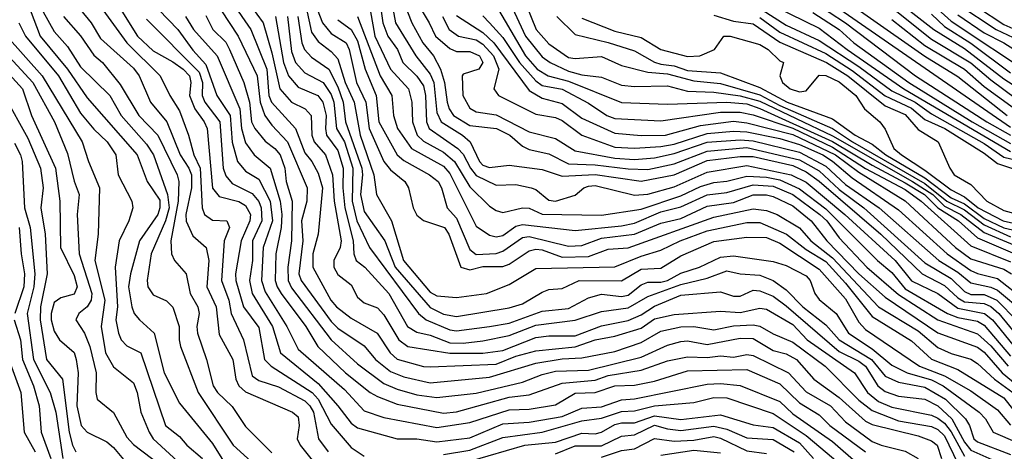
# Model space of a CAD drawing. Header units: metres. Extents: x -51132 to -49532, y -231222 to -229437.
# Tile 591 of 656: x -50174 to -50100, y -229919 to -229886. Entities that reach past the tile are written whole.
import ezdxf

# ---------------------------------------------------------------- set-up
doc = ezdxf.new("R2010")
doc.units = ezdxf.units.M
for name, color, linetype in [('CONTOUR_HALF', 8, 'Continuous'), ('CONTOUR_INDEX', 1, 'Continuous'), ('CONTOUR_INTER', 3, 'Continuous')]:
    doc.layers.add(name, color=color, linetype=linetype)

msp = doc.modelspace()

# ---------------------------------------------------------------- linework, layer by layer
at = {"layer": 'CONTOUR_HALF'}
for points, elevation in [([(-50114.58, -229882.452), (-50105.58, -229888.78), (-50103.08, -229890.307), (-50099.343, -229893.259)], 36.5), ([(-50105.58, -229882.4), (-50099.58, -229886.373), (-50097.08, -229887.487)], 32.5), ([(-50174.392, -229883.759), (-50173.398, -229885.259), (-50172.64, -229887.259), (-50170.568, -229889.759), (-50169.08, -229891.924), (-50165.283, -229896.259), (-50164.533, -229898.259), (-50163.58, -229899.695), (-50163.564, -229900.259), (-50163.734, -229900.759), (-50165.108, -229902.759), (-50165.801, -229905.259), (-50165.943, -229906.259), (-50165.705, -229907.759), (-50165.526, -229908.259), (-50165.123, -229908.759), (-50163.99, -229909.759), (-50163.24, -229912.759), (-50162.08, -229915.065), (-50159.58, -229918.111), (-50158.234, -229920.259)], 56.5), ([(-50152.759, -229883.759), (-50152.08, -229886.962), (-50151.58, -229887.655), (-50150.58, -229888.41), (-50150.08, -229888.966), (-50149.515, -229890.759), (-50148.832, -229892.259), (-50148.388, -229894.759), (-50147.338, -229897.759), (-50147.143, -229899.259), (-50146.019, -229901.259), (-50145.1, -229904.259), (-50143.08, -229906.658), (-50142.58, -229906.925), (-50141.08, -229907.057), (-50138.814, -229906.759), (-50137.08, -229906.079), (-50135.08, -229904.855), (-50129.08, -229904.744), (-50127.08, -229903.919), (-50125.58, -229903.464), (-50124.133, -229902.759), (-50122.08, -229902.007), (-50119.08, -229901.37), (-50118.08, -229901.381), (-50116.062, -229902.259), (-50114.58, -229903.43), (-50113.08, -229904.343), (-50111.58, -229905.975), (-50109.58, -229908.506), (-50106.58, -229910.332), (-50105.08, -229911.729), (-50103.08, -229912.526), (-50099.58, -229914.667), (-50098.58, -229915.957)], 48.5), ([(-50146.171, -229883.759), (-50145.698, -229886.259), (-50144.168, -229888.759), (-50143.08, -229890.139), (-50142.813, -229890.759), (-50142.58, -229893.044), (-50142.254, -229893.759), (-50140.623, -229894.759), (-50140.047, -229895.259), (-50139.349, -229896.759), (-50139.08, -229897.037), (-50138.58, -229897.2), (-50137.08, -229897.033), (-50134.58, -229897.347), (-50133.08, -229897.871), (-50130.58, -229897.729), (-50127.08, -229898.256), (-50124.58, -229897.776), (-50122.08, -229896.669), (-50119.58, -229896.374), (-50118.58, -229896.376), (-50115.58, -229897.066), (-50114.58, -229897.53), (-50113.58, -229898.247), (-50108.924, -229902.259), (-50105.771, -229905.259), (-50104.08, -229906.14), (-50103.08, -229907.092), (-50102.58, -229907.392), (-50101.08, -229907.501), (-50100.58, -229907.728), (-50099.966, -229908.259), (-50098.58, -229909.952)], 45.5), ([(-50157.184, -229884.259), (-50155.744, -229886.259), (-50155.08, -229888.508), (-50154.463, -229891.259), (-50153.58, -229892.265), (-50152.547, -229892.759), (-50152.1, -229893.259), (-50152.049, -229894.759), (-50151.862, -229895.259), (-50151.023, -229896.259), (-50150.478, -229897.759), (-50150.357, -229899.759), (-50149.832, -229902.759), (-50149.914, -229903.259), (-50150.389, -229904.259), (-50150.377, -229904.759), (-50150.08, -229905.32), (-50149.08, -229906.089), (-50148.58, -229907.036), (-50148.08, -229907.47), (-50147.08, -229907.829), (-50146.58, -229908.363), (-50145.446, -229910.259), (-50144.77, -229910.759), (-50141.58, -229911.27), (-50139.08, -229911.271), (-50137.58, -229911.072), (-50135.08, -229910.098), (-50134.08, -229909.958), (-50132.08, -229909.962), (-50130.08, -229909.194), (-50128.08, -229908.804), (-50127.08, -229908.384), (-50126.08, -229907.708), (-50124.08, -229906.876), (-50121.08, -229906.637), (-50120.08, -229906.951), (-50119.58, -229906.949), (-50118.58, -229906.499), (-50118.08, -229906.557), (-50117.08, -229906.968), (-50116.08, -229907.685), (-50112.08, -229911.158), (-50110.58, -229911.887), (-50110.08, -229912.252), (-50109.134, -229913.759), (-50108.58, -229914.181), (-50107.58, -229914.522), (-50105.58, -229914.756), (-50104.58, -229915.273), (-50103.523, -229916.259), (-50102.58, -229918.015), (-50102.08, -229918.631), (-50099.58, -229919.732)], 50.5), ([(-50144.348, -229884.259), (-50143.147, -229886.259), (-50142.685, -229887.259), (-50141.58, -229888.186), (-50141.08, -229888.413), (-50140.08, -229888.423), (-50139.342, -229888.759), (-50139.078, -229889.259), (-50139.396, -229889.759), (-50140.58, -229890.137), (-50140.646, -229890.259), (-50140.609, -229891.759), (-50140.08, -229892.709), (-50139.58, -229892.98), (-50138.08, -229893.208), (-50135.58, -229894.499), (-50133.58, -229895.014), (-50132.08, -229895.943), (-50129.08, -229896.493), (-50127.58, -229896.593), (-50126.08, -229896.481), (-50124.58, -229896.157), (-50122.08, -229895.289), (-50119.58, -229895.108), (-50118.58, -229895.186), (-50115.08, -229896.035), (-50113.08, -229897.095), (-50111.58, -229898.484), (-50109.05, -229900.259), (-50104.515, -229904.259), (-50103.08, -229905.131), (-50102.08, -229905.949), (-50100.58, -229906.263), (-50100.08, -229906.507), (-50098.08, -229908.158)], 44.5), ([(-50135.841, -229884.759), (-50135.052, -229886.759), (-50134.08, -229887.825), (-50132.58, -229888.861), (-50132.08, -229888.957), (-50130.08, -229888.805), (-50128.58, -229889.485), (-50126.58, -229889.994), (-50125.08, -229890.111), (-50123.08, -229890.65), (-50121.08, -229890.853), (-50118.08, -229891.703), (-50116.58, -229892.521), (-50112.58, -229894.255), (-50111.07, -229895.259), (-50105.58, -229898.421), (-50103.904, -229899.759), (-50102.58, -229900.42), (-50101.08, -229901.563), (-50099.08, -229902.454)], 41.5), ([(-50118.08, -229884.419), (-50113.58, -229886.638), (-50111.473, -229888.259), (-50107.163, -229891.259), (-50099.08, -229895.989)], 38.5), ([(-50114.08, -229884.618), (-50111.601, -229886.259), (-50106.274, -229890.259), (-50100.87, -229893.759), (-50099.08, -229894.765)], 37.5), ([(-50167.894, -229885.259), (-50166.064, -229887.759), (-50163.557, -229890.259), (-50162.819, -229891.759), (-50162.08, -229892.914), (-50161.392, -229894.759), (-50160.991, -229896.259), (-50160.517, -229897.259), (-50160.371, -229900.259), (-50160.175, -229900.759), (-50159.58, -229901.196), (-50158.504, -229901.259), (-50158.303, -229901.759), (-50158.697, -229902.759), (-50158.893, -229905.759), (-50158.354, -229907.259), (-50158.159, -229908.259), (-50157.228, -229910.259), (-50156.58, -229912.995), (-50156.08, -229913.36), (-50154.58, -229913.827), (-50152.58, -229914.893), (-50152.19, -229915.259), (-50151.914, -229915.759), (-50151.533, -229917.759), (-50150.802, -229918.759)], 54.5), ([(-50158.948, -229885.259), (-50157.644, -229887.259), (-50156.19, -229890.259), (-50155.965, -229892.259), (-50155.615, -229893.259), (-50155.08, -229894.001), (-50153.888, -229895.259), (-50152.398, -229898.759), (-50152.429, -229899.759), (-50152.822, -229901.259), (-50152.743, -229902.759), (-50153.031, -229905.259), (-50152.869, -229905.759), (-50150.58, -229908.87), (-50150.08, -229909.379), (-50148.08, -229910.712), (-50147.222, -229911.759), (-50146.08, -229912.675), (-50145.08, -229913.065), (-50143.08, -229913.52), (-50138.58, -229913.104), (-50135.08, -229912.023), (-50133.08, -229911.712), (-50131.58, -229911.627), (-50129.08, -229911.157), (-50127.08, -229910.473), (-50125.58, -229909.62), (-50124.08, -229909.287), (-50123.08, -229909.259), (-50121.58, -229909.509), (-50120.08, -229909.205), (-50118.58, -229909.127), (-50118.08, -229909.221), (-50117.08, -229909.82), (-50115.58, -229910.441), (-50113.122, -229912.259), (-50110.58, -229914.836), (-50109.58, -229915.629), (-50107.58, -229916.416), (-50105.08, -229916.826), (-50104.58, -229917.048), (-50104.08, -229917.53), (-50103.08, -229919.647)], 51.5), ([(-50147.624, -229885.259), (-50147.28, -229887.259), (-50146.092, -229889.759), (-50144.726, -229891.259), (-50144.472, -229892.259), (-50144.427, -229893.759), (-50144.058, -229894.759), (-50143.58, -229895.215), (-50142.08, -229896.035), (-50141.229, -229896.759), (-50140.08, -229898.673), (-50138.58, -229900.133), (-50138.08, -229900.476), (-50137.58, -229900.615), (-50136.08, -229900.268), (-50135.58, -229900.297), (-50134.58, -229900.742), (-50130.08, -229900.832), (-50127.08, -229900.356), (-50124.08, -229899.354), (-50122.58, -229898.638), (-50121.58, -229898.352), (-50120.58, -229898.252), (-50119.08, -229897.857), (-50117.58, -229897.952), (-50116.58, -229898.151), (-50115.08, -229898.826), (-50113.08, -229900.338), (-50109.166, -229904.259), (-50108.08, -229905.163), (-50107.08, -229906.391), (-50103.859, -229908.259), (-50103.08, -229908.567), (-50101.58, -229908.856), (-50101.08, -229909.164), (-50099.08, -229911.512)], 46.5), ([(-50138.08, -229884.965), (-50135.852, -229888.759), (-50134.979, -229889.759), (-50134.13, -229890.259), (-50132.58, -229890.667), (-50128.58, -229892.284), (-50125.08, -229892.4), (-50120.58, -229892.25), (-50119.08, -229892.396), (-50118.08, -229892.726), (-50112.58, -229895.247), (-50109.58, -229897.039), (-50107.08, -229898.359), (-50105.592, -229899.259), (-50104.58, -229900.259), (-50103.034, -229901.259), (-50101.58, -229902.526), (-50098.76, -229903.759)], 42.5), ([(-50108.08, -229885.097), (-50105.08, -229887.474), (-50102.08, -229889.273), (-50100.58, -229890.564), (-50097.615, -229892.759)], 35.5), ([(-50105.08, -229885.598), (-50104.08, -229886.531), (-50102.08, -229887.798), (-50099.08, -229890.042)], 34.5), ([(-50170.876, -229885.759), (-50169.58, -229887.24), (-50168.58, -229888.687), (-50167.927, -229889.259), (-50166.58, -229890.919), (-50165.154, -229893.259), (-50163.734, -229894.759), (-50162.247, -229897.759), (-50162.14, -229898.259), (-50162.195, -229899.759), (-50162.744, -229902.759), (-50162.701, -229903.759), (-50162.472, -229904.259), (-50161.578, -229905.259), (-50161.268, -229906.759), (-50160.689, -229907.759), (-50160.594, -229908.259), (-50160.76, -229909.259), (-50160.716, -229909.759), (-50160.025, -229911.759), (-50159.54, -229913.759), (-50159.206, -229914.259), (-50158.08, -229915.309), (-50157.08, -229916.832), (-50155.08, -229918.831)], 55.5), ([(-50164.58, -229885.966), (-50160.58, -229889.996), (-50160.345, -229890.759), (-50160.364, -229891.759), (-50160.173, -229892.259), (-50159.027, -229893.759), (-50158.773, -229897.259), (-50158.58, -229897.851), (-50158.08, -229898.414), (-50156.58, -229899.178), (-50156.08, -229899.782), (-50155.887, -229900.259), (-50155.848, -229901.259), (-50156.542, -229902.759), (-50156.557, -229904.259), (-50156.784, -229905.759), (-50156.57, -229906.759), (-50155.029, -229909.259), (-50154.421, -229911.259), (-50151.58, -229913.573), (-50150.067, -229915.259), (-50149.08, -229916.577), (-50148.58, -229916.945), (-50145.58, -229917.777), (-50144.08, -229917.775), (-50142.58, -229918.004), (-50140.08, -229917.702), (-50137.58, -229916.622), (-50135.58, -229916.496), (-50133.08, -229916.078), (-50131.58, -229915.437), (-50130.08, -229915.336), (-50128.58, -229914.804), (-50127.58, -229914.743), (-50122.08, -229913.625), (-50121.08, -229913.576), (-50119.58, -229913.738), (-50116.58, -229914.932), (-50115.58, -229915.862), (-50112.58, -229917.979), (-50110.58, -229919.714)], 53.5), ([(-50161.638, -229885.759), (-50161.021, -229886.759), (-50159.219, -229888.759), (-50157.508, -229892.759), (-50157.369, -229894.259), (-50157.08, -229895.343), (-50156.411, -229896.259), (-50155.218, -229897.259), (-50154.459, -229899.759), (-50154.329, -229900.759), (-50154.366, -229901.759), (-50154.772, -229903.759), (-50154.824, -229905.759), (-50154.688, -229906.259), (-50154.372, -229906.759), (-50152.516, -229909.259), (-50151.588, -229910.759), (-50149.485, -229912.759), (-50147.635, -229914.259), (-50147.08, -229914.572), (-50145.58, -229915.134), (-50142.08, -229915.82), (-50141.08, -229915.716), (-50137.08, -229914.618), (-50135.58, -229914.437), (-50133.08, -229913.537), (-50130.58, -229913.333), (-50129.58, -229912.963), (-50127.08, -229912.561), (-50125.08, -229911.853), (-50123.58, -229911.564), (-50122.08, -229911.599), (-50121.08, -229911.47), (-50120.08, -229911.579), (-50119.08, -229911.383), (-50118.58, -229911.441), (-50115.902, -229912.759), (-50114.58, -229914.197), (-50112.72, -229915.259), (-50111.58, -229916.492), (-50109.58, -229917.964), (-50108.879, -229918.259), (-50107.08, -229918.705), (-50106.08, -229919.269)], 52.5), ([(-50153.895, -229885.759), (-50153.58, -229888.426), (-50153.287, -229889.259), (-50152.58, -229890.037), (-50151.179, -229890.759), (-50150.58, -229891.674), (-50150.383, -229892.259), (-50150.173, -229894.259), (-50149.58, -229895.262), (-50148.941, -229897.259), (-50149.003, -229899.759), (-50148.64, -229901.259), (-50147.685, -229903.259), (-50143.958, -229908.259), (-50143.393, -229908.759), (-50141.58, -229909.497), (-50141.08, -229909.583), (-50138.58, -229909.267), (-50137.08, -229908.998), (-50134.58, -229908.082), (-50132.58, -229907.881), (-50131.08, -229907.095), (-50130.08, -229906.808), (-50128.58, -229906.993), (-50128.08, -229906.878), (-50127.08, -229906.092), (-50126.58, -229905.887), (-50125.58, -229905.901), (-50125.08, -229905.766), (-50124.08, -229905.217), (-50122.651, -229904.759), (-50121.08, -229904.011), (-50120.08, -229903.905), (-50117.08, -229904.342), (-50116.08, -229904.646), (-50114.58, -229905.406), (-50114.262, -229905.759), (-50113.921, -229906.759), (-50113.58, -229907.207), (-50112.289, -229908.259), (-50111.358, -229909.759), (-50109.58, -229910.939), (-50108.08, -229912.188), (-50106.915, -229912.759), (-50105.08, -229913.3), (-50104.199, -229913.759), (-50101.459, -229915.759), (-50100.972, -229916.259), (-50100.398, -229917.259), (-50098.58, -229918.042)], 49.5), ([(-50150.08, -229886.008), (-50149.08, -229886.742), (-50148.58, -229887.6), (-50148.015, -229889.759), (-50147.182, -229891.759), (-50146.974, -229893.759), (-50145.58, -229896.246), (-50145.08, -229896.687), (-50143.136, -229897.759), (-50142.476, -229898.259), (-50142.223, -229898.759), (-50141.802, -229900.259), (-50141.08, -229901.058), (-50140.08, -229903.411), (-50139.58, -229903.796), (-50138.08, -229903.72), (-50137.58, -229903.538), (-50136.08, -229902.517), (-50135.58, -229902.426), (-50132.58, -229903.166), (-50131.58, -229903.124), (-50130.08, -229902.573), (-50127.58, -229902.248), (-50125.58, -229901.424), (-50124.08, -229901.077), (-50122.08, -229900.131), (-50120.08, -229899.864), (-50118.58, -229899.29), (-50117.58, -229899.272), (-50117.08, -229899.399), (-50115.58, -229900.101), (-50114.182, -229901.259), (-50113.004, -229902.759), (-50110.58, -229905.268), (-50108.58, -229907.022), (-50104.58, -229909.728), (-50101.58, -229910.813), (-50101.08, -229911.19), (-50099.719, -229912.759), (-50097.58, -229914.517)], 47.5), ([(-50141.08, -229885.692), (-50139.08, -229886.989), (-50138.246, -229887.759), (-50135.58, -229891.375), (-50134.58, -229891.958), (-50133.08, -229892.348), (-50131.58, -229893.471), (-50129.08, -229894.604), (-50127.08, -229894.785), (-50125.238, -229894.759), (-50122.58, -229894.027), (-50120.08, -229893.699), (-50119.08, -229893.82), (-50115.58, -229894.718), (-50112.34, -229896.259), (-50110.58, -229897.568), (-50107.08, -229899.744), (-50103.258, -229903.259), (-50102.08, -229904.137), (-50099.58, -229904.912), (-50099.009, -229905.259)], 43.5), ([(-50131.58, -229885.886), (-50129.08, -229886.887), (-50127.08, -229887.362), (-50125.579, -229888.259), (-50123.58, -229888.808), (-50122.63, -229888.759), (-50121.518, -229888.259), (-50120.803, -229887.259), (-50120.333, -229887.259), (-50118.08, -229887.895), (-50117.465, -229888.259), (-50116.58, -229889.122), (-50116.294, -229889.259), (-50116.557, -229890.259), (-50116.376, -229890.759), (-50115.796, -229891.259), (-50115.08, -229891.471), (-50114.58, -229891.391), (-50113.58, -229890.221), (-50113.08, -229890.239), (-50112.08, -229890.712), (-50110.798, -229891.759), (-50110.163, -229892.759), (-50108.977, -229893.759), (-50108.58, -229894.315), (-50107.921, -229895.759), (-50107.357, -229896.259), (-50105.58, -229897.407), (-50103.58, -229898.912), (-50102.58, -229899.425), (-50101.532, -229900.259), (-50099.627, -229901.259), (-50098.08, -229901.607)], 40.5), ([(-50118.08, -229885.833), (-50116.58, -229886.952), (-50113.08, -229888.575), (-50111.08, -229889.856), (-50108.58, -229891.786), (-50106.58, -229892.71), (-50105.58, -229893.566), (-50104.053, -229894.259), (-50101.08, -229896.133), (-50100.08, -229896.901), (-50096.58, -229898.072)], 39.5), ([(-50103.08, -229885.652), (-50101.08, -229887.01), (-50099.58, -229887.763), (-50098.08, -229888.723)], 33.5), ([(-50175.177, -229887.259), (-50172.494, -229890.259), (-50169.459, -229895.259), (-50168.99, -229896.759), (-50168.147, -229898.759), (-50168.256, -229902.259), (-50168.504, -229904.259), (-50167.738, -229907.259), (-50168.028, -229909.259), (-50167.688, -229911.259), (-50167.08, -229912.321), (-50165.58, -229913.515), (-50165.292, -229914.259), (-50165.007, -229915.759), (-50164.39, -229917.259), (-50164.08, -229917.759), (-50161.895, -229919.759)], 57.5), ([(-50176.272, -229888.759), (-50173.996, -229891.259), (-50173.29, -229893.259), (-50171.471, -229897.259), (-50171.152, -229899.759), (-50171.098, -229903.259), (-50170.08, -229905.391), (-50169.844, -229906.259), (-50170.08, -229906.798), (-50171.08, -229907.087), (-50171.58, -229907.425), (-50171.823, -229908.259), (-50171.822, -229908.759), (-50171.58, -229909.622), (-50171.181, -229910.259), (-50170.08, -229911.235), (-50169.912, -229911.759), (-50169.77, -229912.759), (-50169.862, -229915.259), (-50169.535, -229916.759), (-50169.08, -229917.271), (-50167.58, -229918.002), (-50167.08, -229918.434), (-50165.58, -229920.243)], 58.5), ([(-50174.58, -229895.361), (-50174.124, -229896.259), (-50173.999, -229896.759), (-50173.827, -229900.259), (-50173.405, -229901.759), (-50173.04, -229905.259), (-50173.127, -229906.259), (-50173.634, -229908.259), (-50173.149, -229911.759), (-50171.889, -229914.259), (-50171.45, -229915.759), (-50170.939, -229919.259)], 59.5), ([(-50175.01, -229911.759), (-50174.122, -229914.259), (-50173.859, -229917.259), (-50173.032, -229918.759)], 60.5), ([(-50140.08, -229919.454), (-50135.891, -229918.259), (-50133.58, -229918.028), (-50131.58, -229917.334), (-50130.58, -229917.377), (-50130.08, -229917.266), (-50129.08, -229916.686), (-50128.58, -229916.548), (-50127.58, -229916.563), (-50126.08, -229916.023), (-50124.08, -229916.29), (-50121.08, -229915.956), (-50118.58, -229916.701), (-50117.08, -229916.904), (-50115.08, -229918.061), (-50114.022, -229919.259)], 54.5), ([(-50130.08, -229919.169), (-50128.58, -229918.657), (-50127.58, -229918.537), (-50126.08, -229917.731), (-50124.58, -229917.933), (-50123.08, -229917.865), (-50121.58, -229917.603), (-50121.08, -229917.711), (-50119.08, -229918.666), (-50117.58, -229918.882)], 55.5)]:
    msp.add_lwpolyline(points, dxfattribs=dict(at, elevation=elevation))
at = {"layer": 'CONTOUR_INDEX'}
for points, elevation in [([(-50145.621, -229883.259), (-50144.465, -229886.259), (-50143.639, -229887.759), (-50142.817, -229888.759), (-50142.293, -229889.759), (-50141.98, -229890.759), (-50141.79, -229892.259), (-50141.642, -229892.759), (-50141.311, -229893.259), (-50140.08, -229894.017), (-50138.055, -229894.259), (-50137.051, -229894.759), (-50136.08, -229895.588), (-50135.58, -229895.848), (-50134.08, -229896.181), (-50132.58, -229896.94), (-50130.58, -229896.998), (-50128.08, -229897.307), (-50126.58, -229897.36), (-50124.58, -229896.929), (-50122.08, -229895.96), (-50119.08, -229895.691), (-50115.08, -229896.616), (-50113.58, -229897.473), (-50112.08, -229898.882), (-50110.191, -229900.259), (-50105.58, -229904.43), (-50103.58, -229905.614), (-50102.58, -229906.6), (-50102.08, -229906.819), (-50101.08, -229906.819), (-50100.12, -229907.259), (-50098.58, -229908.819)], 45), ([(-50108.068, -229884.259), (-50104.887, -229886.759), (-50102.58, -229888.179), (-50099.58, -229890.479), (-50096.831, -229892.259)], 35), ([(-50169.586, -229885.259), (-50168.78, -229886.259), (-50168.08, -229887.444), (-50165.58, -229889.689), (-50165.13, -229890.259), (-50164.283, -229892.259), (-50163.033, -229893.759), (-50162.02, -229896.259), (-50161.372, -229897.259), (-50161.177, -229897.759), (-50161.184, -229898.759), (-50161.598, -229900.759), (-50161.58, -229901.27), (-50161.08, -229902.398), (-50160.05, -229903.259), (-50159.87, -229904.259), (-50160.009, -229906.259), (-50159.302, -229907.759), (-50159.08, -229909.858), (-50158.028, -229911.759), (-50157.821, -229913.259), (-50157.592, -229913.759), (-50157.08, -229914.198), (-50153.516, -229915.759), (-50153.08, -229916.102), (-50153.004, -229916.759), (-50153.157, -229917.759), (-50152.927, -229918.259), (-50151.08, -229920.554)], 55), ([(-50154.812, -229885.759), (-50154.207, -229889.259), (-50153.825, -229890.259), (-50153.08, -229891.116), (-50151.597, -229891.759), (-50151.226, -229892.259), (-50150.961, -229893.259), (-50151.019, -229894.259), (-50150.926, -229894.759), (-50150.08, -229895.915), (-50149.665, -229897.259), (-50149.692, -229898.759), (-50149.536, -229900.259), (-50148.914, -229902.759), (-50148.867, -229903.759), (-50148.684, -229904.259), (-50148.02, -229904.759), (-50146.214, -229906.759), (-50144.792, -229909.259), (-50144.08, -229909.675), (-50143.08, -229909.904), (-50141.58, -229910.481), (-50140.58, -229910.516), (-50139.08, -229910.341), (-50137.08, -229909.937), (-50135.08, -229909.165), (-50132.08, -229908.771), (-50130.08, -229908.126), (-50128.08, -229907.831), (-50126.58, -229906.971), (-50124.08, -229906.073), (-50122.08, -229905.591), (-50120.58, -229905.042), (-50119.58, -229905.261), (-50118.08, -229905.355), (-50117.08, -229905.776), (-50116.08, -229906.47), (-50114.829, -229907.759), (-50113.08, -229909.125), (-50112.08, -229910.272), (-50109.626, -229911.759), (-50108.58, -229913.023), (-50107.58, -229913.479), (-50105.58, -229913.863), (-50104.02, -229914.759), (-50102.491, -229916.259), (-50102.179, -229916.759), (-50101.855, -229917.759), (-50101.58, -229918.006), (-50099.08, -229918.943)], 50), ([(-50121.58, -229885.677), (-50120.08, -229886.114), (-50118.58, -229886.333), (-50116.58, -229887.712), (-50113.027, -229889.259), (-50111.402, -229890.259), (-50108.58, -229892.544), (-50107.08, -229893.183), (-50106.08, -229894.331), (-50104.569, -229895.259), (-50103.694, -229897.259), (-50103.359, -229897.759), (-50102.08, -229898.495), (-50100.881, -229899.759), (-50099.58, -229900.476), (-50098.58, -229900.741)], 40), ([(-50174.233, -229901.759), (-50174.08, -229903.759), (-50173.824, -229905.259), (-50173.887, -229906.259), (-50174.562, -229908.259)], 60), ([(-50174.619, -229908.759), (-50174.145, -229910.259), (-50173.979, -229911.759), (-50173.139, -229913.759), (-50172.719, -229915.259), (-50172.571, -229917.259), (-50171.837, -229919.259)], 60), ([(-50133.58, -229918.896), (-50132.08, -229918.289), (-50130.08, -229918.293), (-50128.58, -229917.562), (-50127.58, -229917.476), (-50126.08, -229916.736), (-50125.08, -229917.021), (-50124.08, -229917.126), (-50121.58, -229916.8), (-50120.58, -229917.047), (-50119.08, -229917.684), (-50117.08, -229917.808), (-50115.491, -229918.759)], 55)]:
    msp.add_lwpolyline(points, dxfattribs=dict(at, elevation=elevation))
at = {"layer": 'CONTOUR_INTER'}
for points, elevation in [([(-50173.603, -229883.259), (-50171.58, -229886.903), (-50170.58, -229888.028), (-50169.58, -229889.571), (-50167.363, -229891.759), (-50166.495, -229893.259), (-50164.58, -229895.431), (-50164.049, -229896.259), (-50162.983, -229899.259), (-50162.876, -229900.259), (-50163.147, -229901.259), (-50164.242, -229903.759), (-50164.54, -229905.759), (-50164.471, -229906.259), (-50164.08, -229906.866), (-50163.08, -229907.318), (-50162.58, -229907.799), (-50162.106, -229909.259), (-50162.118, -229910.259), (-50162.004, -229910.759), (-50160.661, -229914.259), (-50158.022, -229918.259), (-50154.697, -229921.259)], 56), ([(-50114.794, -229883.259), (-50099.08, -229894.141)], 37), ([(-50166.844, -229884.759), (-50165.26, -229887.259), (-50164.08, -229888.357), (-50162.58, -229889.211), (-50161.795, -229889.759), (-50161.32, -229890.259), (-50161.227, -229890.759), (-50161.331, -229891.759), (-50160.925, -229892.759), (-50160.206, -229893.759), (-50159.994, -229894.259), (-50159.58, -229898.774), (-50159.08, -229899.397), (-50157.58, -229899.796), (-50157.08, -229900.097), (-50156.698, -229900.759), (-50156.758, -229901.259), (-50157.397, -229902.759), (-50157.841, -229905.259), (-50157.802, -229905.759), (-50157.231, -229907.759), (-50156.08, -229909.344), (-50155.638, -229911.759), (-50155.121, -229912.259), (-50152.013, -229914.259), (-50151.58, -229914.764), (-50150.58, -229916.661), (-50149.08, -229918.421), (-50148.08, -229919.087)], 54), ([(-50158.08, -229884.717), (-50156.684, -229886.759), (-50155.472, -229889.759), (-50155.304, -229891.759), (-50155.097, -229892.259), (-50153.277, -229894.259), (-50152.58, -229896.107), (-50152.051, -229896.759), (-50151.58, -229897.647), (-50151.25, -229898.759), (-50151.566, -229902.259), (-50151.972, -229903.759), (-50151.968, -229904.759), (-50150.603, -229907.259), (-50150.191, -229907.759), (-50149.08, -229908.635), (-50147.107, -229909.759), (-50146.116, -229911.259), (-50145.58, -229911.725), (-50143.58, -229912.279), (-50143.08, -229912.302), (-50138.08, -229912.098), (-50136.58, -229911.495), (-50135.08, -229911.102), (-50132.08, -229910.801), (-50130.58, -229910.258), (-50129.08, -229909.983), (-50127.08, -229909.37), (-50126.08, -229908.682), (-50124.58, -229908.342), (-50121.08, -229908.099), (-50119.58, -229908.187), (-50118.08, -229907.875), (-50117.58, -229907.942), (-50115.58, -229909.106), (-50114.506, -229910.259), (-50110.92, -229912.759), (-50109.924, -229914.259), (-50109.08, -229914.931), (-50108.08, -229915.371), (-50105.08, -229915.978), (-50104.58, -229916.197), (-50104.08, -229916.578), (-50103.58, -229917.239), (-50102.58, -229919.073)], 51), ([(-50151.821, -229884.759), (-50151.24, -229886.259), (-50150.58, -229887.052), (-50149.457, -229887.759), (-50149.219, -229888.259), (-50148.664, -229890.759), (-50147.958, -229892.259), (-50147.695, -229894.259), (-50146.598, -229896.759), (-50146.08, -229897.385), (-50144.999, -229898.259), (-50144.731, -229898.759), (-50144.357, -229900.259), (-50144.08, -229900.831), (-50143.58, -229901.235), (-50141.995, -229901.759), (-50141.673, -229902.259), (-50140.749, -229904.759), (-50140.08, -229904.965), (-50139.08, -229904.7), (-50137.58, -229904.706), (-50137.08, -229904.528), (-50135.58, -229903.51), (-50135.08, -229903.401), (-50134.58, -229903.449), (-50133.08, -229903.998), (-50131.08, -229903.956), (-50129.58, -229903.394), (-50128.08, -229903.305), (-50121.58, -229900.959), (-50118.58, -229900.332), (-50117.58, -229900.455), (-50116.781, -229900.759), (-50115.08, -229901.776), (-50114.23, -229902.759), (-50112.58, -229904.042), (-50109.08, -229907.778), (-50106.08, -229909.573), (-50104.58, -229910.842), (-50103.58, -229911.295), (-50102.08, -229911.724), (-50101.58, -229912.047), (-50100.307, -229913.259), (-50098.908, -229914.259)], 48), ([(-50146.95, -229884.259), (-50146.663, -229886.259), (-50146.297, -229887.259), (-50145.561, -229888.259), (-50145.142, -229889.259), (-50144.08, -229890.287), (-50143.58, -229891.023), (-50143.429, -229891.759), (-50143.352, -229893.759), (-50143.15, -229894.259), (-50140.974, -229895.759), (-50140.58, -229896.191), (-50140.033, -229897.259), (-50139.58, -229897.807), (-50138.08, -229898.537), (-50136.58, -229898.506), (-50135.425, -229898.759), (-50135.08, -229898.882), (-50134.08, -229899.681), (-50133.58, -229899.762), (-50132.08, -229899.303), (-50131.433, -229898.759), (-50131.08, -229898.617), (-50130.58, -229898.578), (-50127.58, -229899.298), (-50126.58, -229899.223), (-50124.58, -229898.673), (-50122.08, -229897.57), (-50119.08, -229897.051), (-50115.718, -229897.759), (-50114.58, -229898.32), (-50111.638, -229900.759), (-50107.835, -229904.259), (-50106.58, -229905.788), (-50104.586, -229906.759), (-50103.08, -229907.875), (-50101.054, -229908.259), (-50100.446, -229908.759), (-50098.58, -229911.037)], 46), ([(-50137.015, -229884.759), (-50135.863, -229887.259), (-50134.58, -229888.818), (-50133.993, -229889.259), (-50132.58, -229889.915), (-50131.58, -229890.181), (-50130.08, -229890.375), (-50128.58, -229890.957), (-50127.58, -229891.077), (-50125.08, -229891.02), (-50123.58, -229891.416), (-50121.58, -229891.507), (-50119.58, -229891.779), (-50118.08, -229892.186), (-50112.58, -229894.797), (-50106.521, -229898.259), (-50104.96, -229899.259), (-50104.08, -229900.135), (-50102.839, -229900.759), (-50101.08, -229902.125), (-50097.08, -229903.79)], 42), ([(-50103.08, -229884.842), (-50100.164, -229886.759), (-50097.58, -229887.968)], 33), ([(-50163.643, -229885.259), (-50162.2, -229886.759), (-50161.08, -229888.316), (-50160.08, -229889.394), (-50159.247, -229891.759), (-50158.25, -229893.259), (-50158.08, -229895.295), (-50157.684, -229896.759), (-50157.08, -229897.493), (-50156.08, -229898.084), (-50155.216, -229899.759), (-50155.037, -229901.259), (-50155.748, -229903.259), (-50155.858, -229905.759), (-50155.58, -229906.62), (-50153.938, -229909.259), (-50153.08, -229910.962), (-50149.58, -229914.017), (-50148.08, -229915.634), (-50146.58, -229916.15), (-50142.58, -229916.911), (-50140.08, -229916.536), (-50137.08, -229915.568), (-50135.58, -229915.53), (-50133.58, -229915.182), (-50132.08, -229914.302), (-50130.58, -229914.247), (-50129.08, -229913.743), (-50127.58, -229913.703), (-50126.08, -229913.41), (-50123.58, -229912.614), (-50119.08, -229912.521), (-50116.58, -229913.607), (-50115.08, -229915.047), (-50113.58, -229915.944), (-50112.777, -229916.759), (-50110.08, -229918.742)], 53), ([(-50117.901, -229885.259), (-50116.08, -229886.414), (-50113.58, -229887.595), (-50110.58, -229889.553), (-50108.08, -229891.392), (-50106.317, -229892.259), (-50105.08, -229893.152), (-50101.08, -229895.381), (-50099.58, -229896.414), (-50095.58, -229897.397)], 39), ([(-50114.08, -229885.464), (-50112.08, -229886.744), (-50110.95, -229887.759), (-50106.798, -229890.759), (-50102, -229893.759), (-50099.08, -229895.378)], 38), ([(-50104.58, -229885.204), (-50103.58, -229886.123), (-50097.35, -229890.259)], 34), ([(-50174.267, -229886.259), (-50173.749, -229887.259), (-50171.264, -229890.259), (-50169.58, -229893.098), (-50168.58, -229894.303), (-50167.555, -229895.259), (-50166.907, -229896.259), (-50166.741, -229897.759), (-50165.683, -229899.759), (-50165.619, -229900.259), (-50165.921, -229901.259), (-50166.652, -229902.759), (-50166.958, -229904.759), (-50166.782, -229907.759), (-50166.897, -229908.759), (-50166.717, -229909.759), (-50166.501, -229910.259), (-50166.08, -229910.729), (-50165.013, -229911.259), (-50163.131, -229916.759), (-50162.08, -229917.585), (-50161.525, -229918.259), (-50160.333, -229919.259)], 57), ([(-50160.08, -229885.683), (-50159.558, -229886.759), (-50158.58, -229887.722), (-50158.28, -229888.259), (-50157.198, -229890.759), (-50156.78, -229892.259), (-50156.614, -229893.759), (-50156.378, -229894.259), (-50155.58, -229895.207), (-50154.845, -229895.759), (-50154.453, -229896.259), (-50154.096, -229897.259), (-50153.984, -229898.259), (-50153.552, -229899.759), (-50153.597, -229902.759), (-50153.88, -229904.759), (-50153.845, -229905.759), (-50153.58, -229906.316), (-50150.582, -229910.259), (-50148.58, -229912.093), (-50146.58, -229913.567), (-50145.58, -229913.999), (-50144.08, -229914.43), (-50142.58, -229914.639), (-50139.58, -229914.317), (-50136.08, -229913.483), (-50134.58, -229912.894), (-50133.58, -229912.65), (-50131.08, -229912.572), (-50127.08, -229911.588), (-50125.08, -229910.672), (-50124.08, -229910.383), (-50123.58, -229910.334), (-50122.08, -229910.624), (-50119.58, -229910.14), (-50118.58, -229910.165), (-50117.08, -229911.073), (-50116.08, -229911.317), (-50115.296, -229911.759), (-50113.998, -229913.259), (-50112.08, -229914.643), (-50110.08, -229916.421), (-50109.58, -229916.685), (-50106.08, -229917.54), (-50105.08, -229917.926), (-50104.643, -229918.259), (-50104.325, -229919.259)], 52), ([(-50153.107, -229885.759), (-50152.796, -229887.759), (-50152.599, -229888.259), (-50152.08, -229888.857), (-50150.77, -229889.759), (-50150.08, -229891.102), (-50149.664, -229892.259), (-50149.49, -229893.759), (-50148.269, -229897.259), (-50148.201, -229897.759), (-50148.368, -229899.259), (-50148.08, -229900.539), (-50146.521, -229902.759), (-50145.732, -229904.759), (-50143.08, -229907.821), (-50142.08, -229908.331), (-50141.08, -229908.491), (-50137.08, -229907.853), (-50136.08, -229907.544), (-50134.58, -229906.651), (-50134.08, -229906.454), (-50133.08, -229906.386), (-50131.79, -229905.759), (-50128.58, -229905.789), (-50127.08, -229904.902), (-50125.58, -229904.825), (-50124.08, -229903.889), (-50121.58, -229902.824), (-50119.08, -229902.476), (-50117.58, -229902.513), (-50116.58, -229902.952), (-50113.58, -229904.9), (-50111.58, -229907.158), (-50110.58, -229908.924), (-50110.08, -229909.485), (-50105.987, -229912.259), (-50104.08, -229912.982), (-50102.08, -229914.121), (-50100.08, -229915.567), (-50099.08, -229916.723)], 49), ([(-50148.58, -229885.77), (-50146.865, -229890.259), (-50145.987, -229891.759), (-50145.867, -229893.259), (-50145.543, -229894.259), (-50144.488, -229895.759), (-50142.08, -229897.114), (-50141.58, -229897.661), (-50139.58, -229901.659), (-50138.58, -229902.343), (-50138.08, -229902.467), (-50137.58, -229902.356), (-50136.58, -229901.657), (-50136.08, -229901.519), (-50132.08, -229901.981), (-50128.58, -229901.633), (-50127.58, -229901.415), (-50125.58, -229900.569), (-50124.08, -229900.188), (-50122.08, -229899.273), (-50120.58, -229899.103), (-50118.58, -229898.526), (-50117.08, -229898.616), (-50115.579, -229899.259), (-50113.538, -229900.759), (-50113.019, -229901.259), (-50112.08, -229902.539), (-50109.963, -229904.759), (-50107.58, -229906.819), (-50104.58, -229908.749), (-50101.58, -229909.815), (-50100.58, -229910.725), (-50099.256, -229912.259)], 47), ([(-50142.152, -229885.759), (-50141.628, -229886.759), (-50140.942, -229887.259), (-50139.58, -229887.547), (-50139.08, -229887.869), (-50138.266, -229888.759), (-50137.863, -229889.759), (-50138.264, -229891.259), (-50137.897, -229891.759), (-50135.08, -229893.17), (-50133.58, -229893.423), (-50133.08, -229893.652), (-50131.58, -229894.769), (-50129.08, -229895.659), (-50127.58, -229895.747), (-50125.58, -229895.623), (-50124.58, -229895.435), (-50122.08, -229894.62), (-50120.08, -229894.448), (-50119.08, -229894.494), (-50116.58, -229895.017), (-50115.08, -229895.468), (-50113.319, -229896.259), (-50112.58, -229896.722), (-50111.08, -229897.988), (-50107.58, -229900.421), (-50103.877, -229903.759), (-50102.08, -229905.014), (-50101.58, -229905.251), (-50100.08, -229905.614), (-50098.08, -229907.182)], 44), ([(-50139.08, -229885.724), (-50138.58, -229886.246), (-50137.58, -229887.364), (-50136.305, -229889.259), (-50135.08, -229890.652), (-50134.58, -229890.992), (-50133.08, -229891.268), (-50131.08, -229892.333), (-50129.697, -229893.259), (-50129.08, -229893.487), (-50125.58, -229893.678), (-50121.08, -229893.014), (-50119.58, -229893.015), (-50118.58, -229893.211), (-50115.58, -229894.223), (-50112.58, -229895.66), (-50110.08, -229897.275), (-50107.08, -229898.885), (-50105.852, -229899.759), (-50102.08, -229903.153), (-50099.08, -229904.354)], 43), ([(-50133.488, -229885.759), (-50132.08, -229887.136), (-50129.58, -229887.739), (-50127.58, -229888.374), (-50126.08, -229889.222), (-50125.58, -229889.373), (-50124.58, -229889.51), (-50123.58, -229889.854), (-50121.08, -229890.045), (-50118.08, -229891.141), (-50116.017, -229892.259), (-50112.58, -229893.524), (-50110.846, -229894.759), (-50109.58, -229895.445), (-50108.545, -229896.259), (-50105.58, -229897.991), (-50103.58, -229899.504), (-50102.58, -229899.952), (-50101.08, -229901.06), (-50099.58, -229901.791), (-50096.08, -229902.576)], 41), ([(-50108.08, -229885.993), (-50105.58, -229887.956), (-50102.564, -229889.759), (-50101.08, -229891.066), (-50098.034, -229893.259)], 36), ([(-50175.58, -229888.203), (-50173.205, -229890.759), (-50171.563, -229893.759), (-50170.58, -229896.143), (-50170.08, -229898.232), (-50169.677, -229899.259), (-50169.847, -229900.759), (-50169.692, -229903.759), (-50168.74, -229906.759), (-50168.785, -229907.259), (-50169.07, -229907.759), (-50169.705, -229908.259), (-50169.934, -229908.759), (-50169.282, -229909.759), (-50168.891, -229910.759), (-50168.405, -229912.759), (-50168.425, -229914.259), (-50168.321, -229914.759), (-50167.08, -229915.777), (-50166.08, -229917.63), (-50165.58, -229918.205), (-50162.852, -229920.259)], 58), ([(-50175.378, -229891.759), (-50173.58, -229894.973), (-50172.627, -229897.259), (-50172.414, -229898.759), (-50172.588, -229900.259), (-50172.27, -229902.259), (-50172.107, -229905.259), (-50172.626, -229907.759), (-50172.649, -229908.759), (-50172.161, -229911.759), (-50170.943, -229913.259), (-50170.443, -229917.259), (-50170.189, -229918.259), (-50169.933, -229918.759)], 59), ([(-50142.08, -229918.947), (-50140.08, -229918.623), (-50137.58, -229917.672), (-50134.589, -229917.259), (-50131.58, -229916.413), (-50130.08, -229916.195), (-50128.58, -229915.702), (-50127.58, -229915.655), (-50126.08, -229915.277), (-50123.08, -229915.023), (-50121.58, -229914.64), (-50120.58, -229914.649), (-50117.08, -229915.839), (-50114.58, -229917.526), (-50110.58, -229920.865)], 54), ([(-50125.58, -229918.996), (-50123.08, -229918.638), (-50121.08, -229918.827)], 56)]:
    msp.add_lwpolyline(points, dxfattribs=dict(at, elevation=elevation))

doc.saveas('drawing.dxf')
